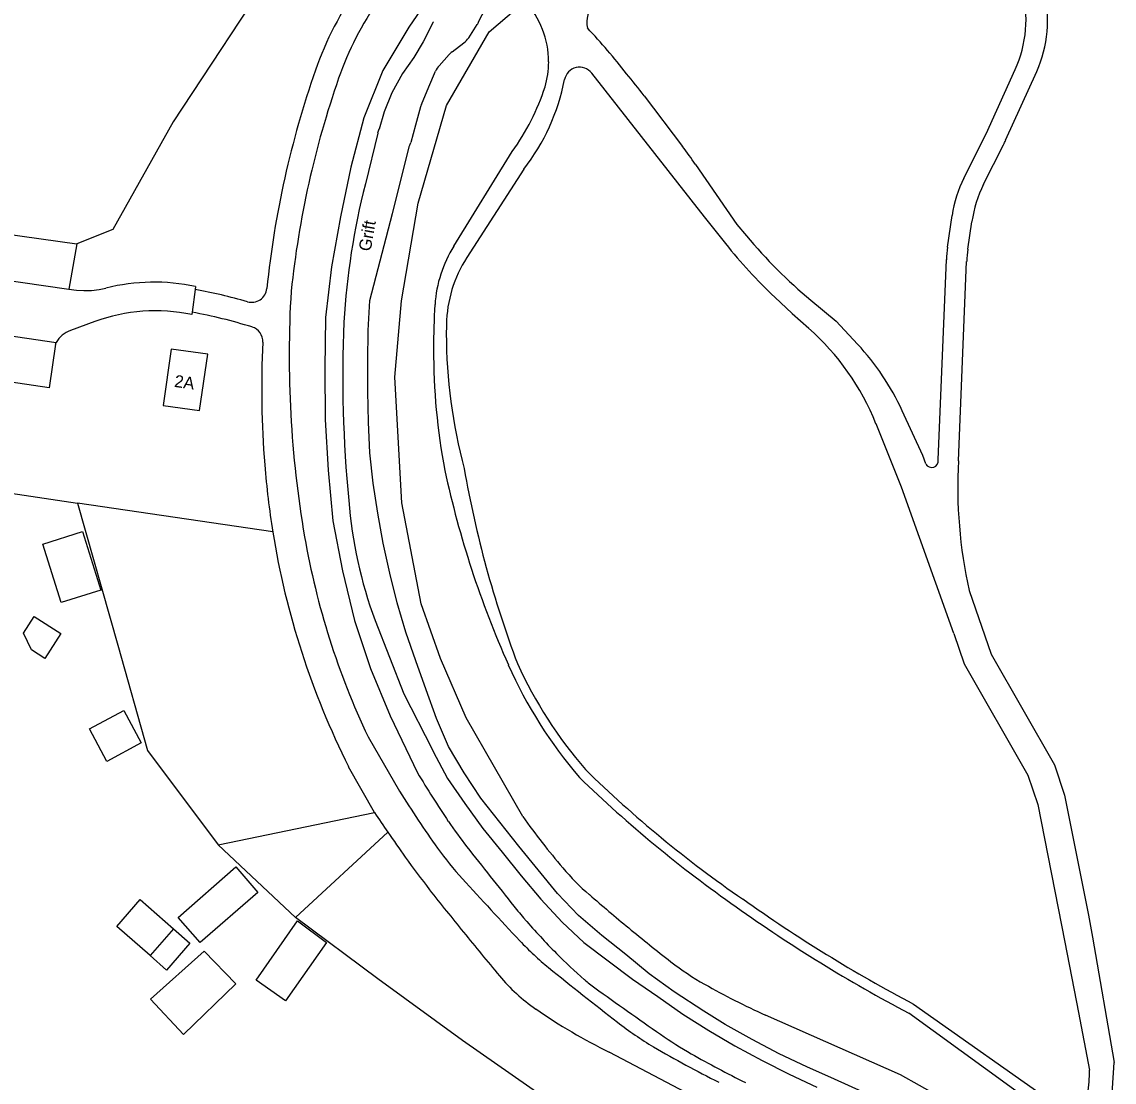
# Model space of a CAD drawing. Extents: x 194485 to 197793, y 468269 to 470822.
# Drawn here: x 194649.8 to 194757.1, y 470614.7 to 470718.9 of the extents above; entities that cross this region are included whole.
import ezdxf

# ---------------------------------------------------------------- set-up
doc = ezdxf.new("R2010")
doc.units = 0
for name, color, linetype in [('BGT grensvlak begroeid terreindeel', 7, 'Continuous'), ('BGT grensvlak begroeid terreindeel LR', 7, 'Continuous'), ('BGT grensvlak gebouwinstallatie plus 1', 7, 'Continuous'), ('BGT grensvlak onbegroeid terreindeel', 7, 'Continuous'), ('BGT grensvlak overig bouwwerk uitbreiding populatie', 7, 'Continuous'), ('BGT grensvlak pand op maaiveld', 7, 'Continuous'), ('BGT grensvlak waterdeel', 7, 'Continuous'), ('BGT grensvlak wegdeel', 7, 'Continuous'), ('BGT tekst huisnummerreeks', 7, 'Continuous'), ('BGT tekst openbare ruimte label niet BAG', 7, 'Continuous')]:
    doc.layers.add(name, color=color, linetype=linetype)

msp = doc.modelspace()

# ---------------------------------------------------------------- linework, layer by layer
at = {"layer": 'BGT grensvlak begroeid terreindeel'}
for p, q in [((194690.65, 470722.49), (194687.83, 470718.36)), ((194695.7, 470717.9), (194699.23, 470720.89)), ((194687.83, 470718.36), (194685.25, 470714.08)), ((194691.51, 470710.64), (194695.7, 470717.9)), ((194685.25, 470714.08), (194683.4, 470709.43)), ((194688.73, 470701.06), (194691.51, 470710.64)), ((194683.4, 470709.43), (194682.12, 470704.6)), ((194682.12, 470704.6), (194681.1, 470699.71)), ((194687.09, 470691.46), (194688.73, 470701.06)), ((194681.1, 470699.71), (194680.22, 470694.79)), ((194680.22, 470694.79), (194679.64, 470689.82)), ((194686.45, 470683.97), (194687.09, 470691.46)), ((194679.64, 470689.82), (194679.58, 470684.82)), ((194679.58, 470684.82), (194679.6, 470679.82)), ((194687.12, 470671.64), (194686.45, 470683.97)), ((194679.6, 470679.82), (194679.89, 470674.83)), ((194679.89, 470674.83), (194680.36, 470669.85)), ((194689.03, 470661.7), (194687.12, 470671.64)), ((194680.36, 470669.85), (194681.3, 470664.94)), ((194681.3, 470664.94), (194682.49, 470660.08)), ((194690.93, 470656.34), (194689.03, 470661.7)), ((194682.49, 470660.08), (194684.07, 470655.34)), ((194693.46, 470650.51), (194690.93, 470656.34)), ((194684.07, 470655.34), (194685.99, 470650.72)), ((194685.99, 470650.72), (194688.66, 470645.12)), ((194699.01, 470640.81), (194693.46, 470650.51)), ((194669.1, 470638.05), (194684.46, 470641.21)), ((194685.77, 470639.27), (194676.68, 470630.89)), ((194736.09, 470615.43), (194722.84, 470621.31)), ((194742.44, 470611.9), (194736.09, 470615.43))]:
    msp.add_line(p, q, dxfattribs=at)
msp.add_lwpolyline([(194683.98, 470737.16), (194680.54, 470733.3), (194674.99, 470724.73), (194664.67, 470709.03), (194658.77, 470698.47), (194655.21, 470697.06)], dxfattribs=at)
for centre, radius, start, end in [((194801.98, 470713.72), 132.47, 211.1885, 213.6424), ((194723.8, 470661.69), 38.55, 213.6409, 218.2139), ((194758.46, 470683.17), 73, 215.4697, 220.4818), ((195333.9, 471141.52), 814.73, 218.18527, 218.70904), ((194721.86, 470651.92), 24.88, 220.4603, 229.0156), ((194823.7, 470768.96), 180.02, 228.9794, 230.5878), ((194732.33, 470659.39), 43.8, 218.6799, 220.8878), ((194751.42, 470675.88), 69.03, 220.8669, 224.6444), ((194838.14, 470786.1), 202.43, 230.5095, 232.0125), ((194736.84, 470661.54), 48.58, 224.699, 229.1593), ((194729.93, 470647.5), 26.59, 231.9847, 240.5713), ((194714.91, 470636.23), 15.09, 229.2815, 234.2003), ((194753.9, 470689.95), 75.34, 240.5551, 245.6577), ((195024.47, 471067.13), 545.66, 234.3039, 235.1334), ((194735.14, 470651.9), 39.57, 235.1606, 240.3282), ((194770.67, 470714.26), 111.34, 240.3278, 243.4265)]:
    msp.add_arc(centre, radius, start, end, dxfattribs=at)
at = {"layer": 'BGT grensvlak begroeid terreindeel LR'}
msp.add_line((194674.46, 470668.76), (194655.3, 470671.6), dxfattribs=at)
at = {"layer": 'BGT grensvlak gebouwinstallatie plus 1'}
for p, q in [((194651.87, 470667.58), (194655.77, 470668.8)), ((194655.77, 470668.8), (194657.57, 470663.06)), ((194653.67, 470661.84), (194651.87, 470667.58)), ((194657.57, 470663.06), (194653.67, 470661.84))]:
    msp.add_line(p, q, dxfattribs=at)
msp.add_lwpolyline([(194662.41, 470627.15), (194659.14, 470630.01), (194661.44, 470632.65), (194664.71, 470629.79)], dxfattribs=at)
at = {"layer": 'BGT grensvlak onbegroeid terreindeel'}
for p, q in [((194604.09, 470679.18), (194655.3, 470671.6)), ((194669.1, 470638.05), (194676.68, 470630.89))]:
    msp.add_line(p, q, dxfattribs=at)
for points in [[(194655.3, 470671.6), (194659.24, 470657.65), (194662.17, 470647.29), (194669.1, 470638.05)], [(194735.38, 470589.27), (194730.06, 470592.99), (194725.39, 470596.25), (194716.41, 470602.52), (194706.22, 470609.64), (194699.7, 470614.19), (194693.09, 470618.8), (194684.78, 470624.86), (194676.68, 470630.89)]]:
    msp.add_lwpolyline(points, dxfattribs=at)
at = {"layer": 'BGT grensvlak overig bouwwerk uitbreiding populatie'}
for p, q in [((194649.99, 470658.82), (194651.03, 470660.46)), ((194651.03, 470660.46), (194653.64, 470658.8)), ((194650.77, 470657.18), (194649.99, 470658.82)), ((194653.64, 470658.8), (194652.08, 470656.35)), ((194652.08, 470656.35), (194650.77, 470657.18)), ((194656.45, 470649.42), (194659.84, 470651.24)), ((194659.84, 470651.24), (194661.55, 470648.05)), ((194658.16, 470646.23), (194656.45, 470649.42)), ((194661.55, 470648.05), (194658.16, 470646.23))]:
    msp.add_line(p, q, dxfattribs=at)
at = {"layer": 'BGT grensvlak pand op maaiveld'}
msp.add_line((194664.71, 470629.79), (194662.41, 470627.15), dxfattribs=at)
for points in [[(194663.71, 470681.17), (194667.28, 470680.68), (194668.09, 470686.21), (194664.47, 470686.72), (194663.71, 470681.17)], [(194667.33, 470628.44), (194665.17, 470630.91), (194670.82, 470635.86), (194672.99, 470633.36), (194667.33, 470628.44)], [(194664.71, 470629.79), (194666.33, 470628.38), (194664.03, 470625.74), (194662.41, 470627.15)], [(194675.72, 470622.7), (194672.82, 470624.74), (194676.89, 470630.56), (194679.72, 470628.43), (194675.72, 470622.7)], [(194670.84, 470624.38), (194667.73, 470627.58), (194662.45, 470622.86), (194665.68, 470619.39), (194670.84, 470624.38)]]:
    msp.add_lwpolyline(points, dxfattribs=at)
at = {"layer": 'BGT grensvlak waterdeel'}
for p, q in [((194694.64, 470718.79), (194695.4, 470720.32)), ((194693.7, 470717.31), (194694.53, 470718.59)), ((194692.07, 470715.92), (194693.23, 470716.8)), ((194690.79, 470714.56), (194691.78, 470715.66)), ((194684.76, 470707.94), (194683.56, 470702.95))]:
    msp.add_line(p, q, dxfattribs=at)
for points in [[(194690.15, 470718.71), (194689.24, 470716.91), (194688.3, 470715.37), (194687.21, 470713.8), (194686.15, 470711.88), (194685.4, 470710.02), (194684.89, 470708.32)], [(194689.06, 470710.75), (194689.77, 470712.49), (194690.44, 470714.02)], [(194688.98, 470710.52), (194688.48, 470708.71), (194688.02, 470707.01)], [(194732.36, 470613.78), (194729.63, 470615.01), (194726.89, 470616.23), (194724.17, 470617.49), (194721.52, 470618.92), (194718.87, 470620.39), (194716.8, 470621.7), (194713.87, 470623.61), (194711.43, 470625.36), (194709.11, 470627.26), (194706.76, 470629.12), (194704.48, 470631.08), (194702.41, 470633.25), (194700.51, 470635.57), (194698.63, 470637.91), (194696.75, 470640.25), (194694.9, 470642.61), (194693.26, 470645.12), (194691.72, 470647.7), (194690.54, 470650.45), (194689.51, 470653.27), (194688.51, 470656.1), (194687.53, 470658.93), (194686.67, 470661.81), (194685.96, 470664.72), (194685.29, 470667.65), (194684.76, 470670.6), (194684.33, 470673.57), (194683.99, 470676.55), (194683.85, 470679.55), (194683.79, 470682.55), (194683.8, 470685.55), (194683.81, 470688.55), (194684, 470691.51), (194686.23, 470700.04), (194687.89, 470706.68)], [(194684.5, 470660.07), (194687.33, 470652.87), (194690.11, 470647.44), (194690.21, 470647.2), (194691.63, 470644.56), (194693.32, 470642.08), (194695.07, 470639.64), (194696.97, 470637.32), (194698.86, 470634.99), (194700.79, 470632.7), (194702.87, 470630.43), (194704.99, 470628.44), (194707.39, 470626.63), (194709.78, 470624.83), (194712.26, 470623.13), (194714.72, 470621.41), (194717.28, 470619.79), (194719.84, 470618.29), (194722.5, 470616.84), (194725.15, 470615.5), (194727.88, 470614.24)]]:
    msp.add_lwpolyline(points, dxfattribs=at)
for centre, radius, start, end in [((194691.9, 470717.94), 1.91, 150.9555, 156.2067), ((194692.86, 470719.67), 1.99, 327.1156, 333.7052), ((194692.01, 470718.4), 2.01, 307.1008, 327.0813), ((194693.24, 470714.35), 1.96, 126.8851, 138.0063), ((194692.29, 470713.21), 2.02, 138.0741, 156.4233), ((194690.94, 470709.97), 2.04, 157.6189, 164.4682), ((194686.7, 470707.47), 2, 154.9765, 166.3203), ((194686.04, 470707.56), 2.05, 334.5868, 344.6004), ((194753.53, 470685.1), 72.22, 165.6903, 176.6069), ((194808.74, 470684.06), 127.41, 177.6091, 185.5017), ((194726.24, 470675.38), 44.46, 184.5682, 200.1428)]:
    msp.add_arc(centre, radius, start, end, dxfattribs=at)
at = {"layer": 'BGT grensvlak wegdeel'}
for p, q in [((194746.42, 470707.24), (194749.47, 470714)), ((194710.92, 470711.6), (194714.68, 470706.63)), ((194744.25, 470702.91), (194746.2, 470706.79)), ((194692.23, 470696.83), (194697.96, 470706.12)), ((194699.12, 470704.39), (194693.51, 470695.72)), ((194740.71, 470696.74), (194741.17, 470699.85)), ((194742.71, 470696.55), (194743.1, 470699.24)), ((194647.98, 470698.08), (194655.21, 470697.06)), ((194655.21, 470697.06), (194654.45, 470692.62)), ((194739.8, 470675.84), (194740.6, 470695.51)), ((194741.8, 470675.75), (194742.59, 470695.32)), ((194647.32, 470693.63), (194654.45, 470692.62)), ((194666.87, 470692.87), (194666.83, 470692.58)), ((194666.83, 470692.58), (194666.54, 470690.34)), ((194625.68, 470691.45), (194653.2, 470687.37)), ((194666.54, 470690.34), (194666.5, 470690.11)), ((194656.98, 470689.43), (194654.61, 470688.54)), ((194742.84, 470663.02), (194744.99, 470656.75)), ((194683.81, 470648.63), (194686.91, 470643.3)), ((194684.46, 470641.21), (194681.9, 470645.71)), ((194737.37, 470622.38), (194753.73, 470610.86)), ((194753.22, 470609.69), (194736.91, 470621.49))]:
    msp.add_line(p, q, dxfattribs=at)
for points in [[(194705.77, 470713.83), (194716.82, 470699.71), (194718.92, 470697.08)], [(194742.32, 470703.52), (194744.51, 470707.88), (194747.36, 470714.18)], [(194715.96, 470704.86), (194720.03, 470698.97), (194720.98, 470697.84)], [(194654.45, 470692.62), (194655.18, 470692.51), (194655.92, 470692.47), (194656.66, 470692.49), (194657.4, 470692.57), (194658.08, 470692.71)], [(194723.74, 470691.83), (194725.46, 470690.21), (194727.08, 470688.77)], [(194727.3, 470691.53), (194729.78, 470689.47), (194731.88, 470687.2)], [(194653.12, 470687.2), (194652.52, 470682.92), (194626.32, 470686.81), (194626.32, 470689.47)], [(194653.12, 470687.2), (194653.16, 470687.29), (194653.2, 470687.37)], [(194738.58, 470675.44), (194738.29, 470676.26), (194736.26, 470680.67)], [(194741.33, 470658.79), (194736.2, 470673.17), (194733.69, 470679.4)], [(194741.33, 470658.79), (194742.34, 470655.81), (194748.61, 470644.89), (194749.57, 470641.99), (194752.24, 470628.49), (194753.56, 470621.55), (194754.65, 470615.91)], [(194744.99, 470656.75), (194751.23, 470645.88), (194752.21, 470642.91), (194754.54, 470631.14), (194754.96, 470628.98), (194757.07, 470616.66)], [(194743.61, 470597.23), (194742.71, 470598.87), (194740.68, 470600.69), (194732.73, 470604.97), (194718.11, 470612.06), (194707.5, 470617.66)], [(194753.2, 470605.03), (194754.36, 470606.53), (194756.72, 470611.13), (194757.07, 470616.66)]]:
    msp.add_lwpolyline(points, dxfattribs=at)
for centre, radius, start, end in [((194709.81, 470703.25), 33, 144.5647, 160.774), ((194736.42, 470719.12), 12, 335.6991, 14.4268), ((194738.53, 470718.94), 12, 335.6967, 14.4293), ((194709.81, 470703.25), 30.6, 144.5607, 160.7709), ((194692.74, 470714.94), 8.8, 0.0057, 42.5102), ((194707.8, 470718.79), 2.51, 132.0769, 192.2776), ((194659.46, 470675.16), 62.96, 37.8221, 43.2038), ((194692.68, 470714.95), 8.87, 343.8257, 359.9271), ((194704.59, 470712.91), 1.5, 38.0516, 168.9823), ((194768.11, 470682.93), 94.74, 160.7775, 174.0982), ((194768.14, 470682.92), 92.36, 160.779, 174.0967), ((194682.7, 470717.16), 20.79, 322.123, 349.0185), ((194670.57, 470681.01), 50.64, 37.159, 40.3023), ((194678.94, 470719.78), 23.42, 324.3291, 341.8513), ((194734.52, 470712.64), 13.07, 333.407, 335.6074), ((194674.56, 470676.26), 50.32, 34.6345, 37.1234), ((194753.02, 470698.14), 11.98, 153.2798, 171.7707), ((194754.95, 470697.53), 11.97, 153.2777, 171.7817), ((194757.89, 470728.05), 49.78, 218.4703, 226.6907), ((194759.25, 470729.87), 49.91, 219.931, 230.1871), ((194702.87, 470690.26), 12.51, 148.2981, 176.1502), ((194752.64, 470695.01), 12.05, 171.7667, 177.6429), ((194754.69, 470694.82), 12.1, 171.7818, 177.6363), ((194704, 470688.93), 12.49, 147.0995, 179.0163), ((194662.81, 470673.86), 19.44, 77.9414, 104.0789), ((194657.5, 470640.92), 52.49, 73.9975, 79.7542), ((194672.38, 470692.82), 1.5, 254.0429, 354.0836), ((194781.41, 470686.06), 105.34, 176.5374, 189.7073), ((194755.29, 470686.76), 65.05, 176.1736, 180.0098), ((194662.92, 470673.45), 17.04, 77.8461, 110.3721), ((194657.44, 470640.65), 50.52, 72.7449, 79.6271), ((194655.47, 470686.07), 2.62, 109.4002, 150.2431), ((194671.98, 470687.46), 1.5, 357.2816, 72.7485), ((194739.25, 470688.27), 47.75, 178.9512, 180.0035), ((194710.48, 470670.05), 25.02, 21.9405, 48.4462), ((194742.31, 470688.26), 50.81, 179.9956, 195.1457), ((194768.16, 470682.93), 94.79, 177.3033, 184.5897), ((194755.26, 470686.74), 65.02, 179.9984, 190.5834), ((194713.57, 470670.2), 24.99, 24.7639, 42.8708), ((194739.15, 470675.76), 0.657, 209.6957, 6.4418), ((194787.22, 470673.07), 45.5, 176.6176, 192.763), ((194752.91, 470681.41), 79.46, 184.3756, 189.1611), ((194786.8, 470695.43), 97.65, 192.1935, 203.998), ((194796.11, 470692.78), 104.38, 189.8151, 200.7321), ((194753.13, 470681.43), 79.68, 189.1501, 206.6319), ((194753.12, 470681.43), 76.67, 189.86, 205.3217), ((194739.01, 470674.14), 45.34, 203.9841, 220.5636), ((194737.57, 470673.56), 42.91, 204.3981, 220.9581), ((194792.22, 470735.08), 125.93, 225.889, 234.9792), ((194786.69, 470728.7), 116.54, 225.605, 235.4493), ((194772.9, 470696.64), 101.19, 211.8117, 215.6204), ((194836.97, 470742.65), 183.17, 213.6293, 214.3617), ((194849.58, 470751.3), 198.46, 214.3679, 215.2289), ((194717.9, 470657.29), 33.56, 215.685, 222.2959), ((194750.82, 470681.58), 77.56, 215.2371, 218.187), ((195075.27, 470982.57), 516.8, 222.3077, 223.2274), ((194961.07, 470846.95), 345.06, 218.1868, 219.0725), ((194807.15, 470754.43), 150.35, 234.5528, 242.1493), ((194807.21, 470754.53), 149.46, 234.5886, 242.145), ((195003.23, 470881.16), 399.35, 219.0718, 219.8665), ((194720.62, 470649.18), 30.05, 223.197, 226.9669), ((194717.82, 470646.17), 25.94, 226.9426, 231.1343), ((195037.31, 471042.64), 535.12, 231.136, 232.0605), ((194710.71, 470636.88), 18.25, 219.8824, 235.1504), ((194731.44, 470666.62), 54.49, 235.1301, 243.9444), ((194729.03, 470647.21), 33.72, 232.0793, 239.3781), ((194760.88, 470701.08), 96.3, 239.3956, 243.7312), ((194741.03, 470615.77), 13.62, 350.8154, 0.5506)]:
    msp.add_arc(centre, radius, start, end, dxfattribs=at)

# ---------------------------------------------------------------- texts
at = {"layer": 'BGT tekst huisnummerreeks'}
msp.add_text('2A', height=1.2, rotation=351.9, dxfattribs=at).set_placement((194664.74, 470683.02))
at = {"layer": 'BGT tekst openbare ruimte label niet BAG'}
msp.add_text('Grift', height=1.2, rotation=80.0026, dxfattribs=at).set_placement((194684.06, 470696.27))

doc.saveas('drawing.dxf')
